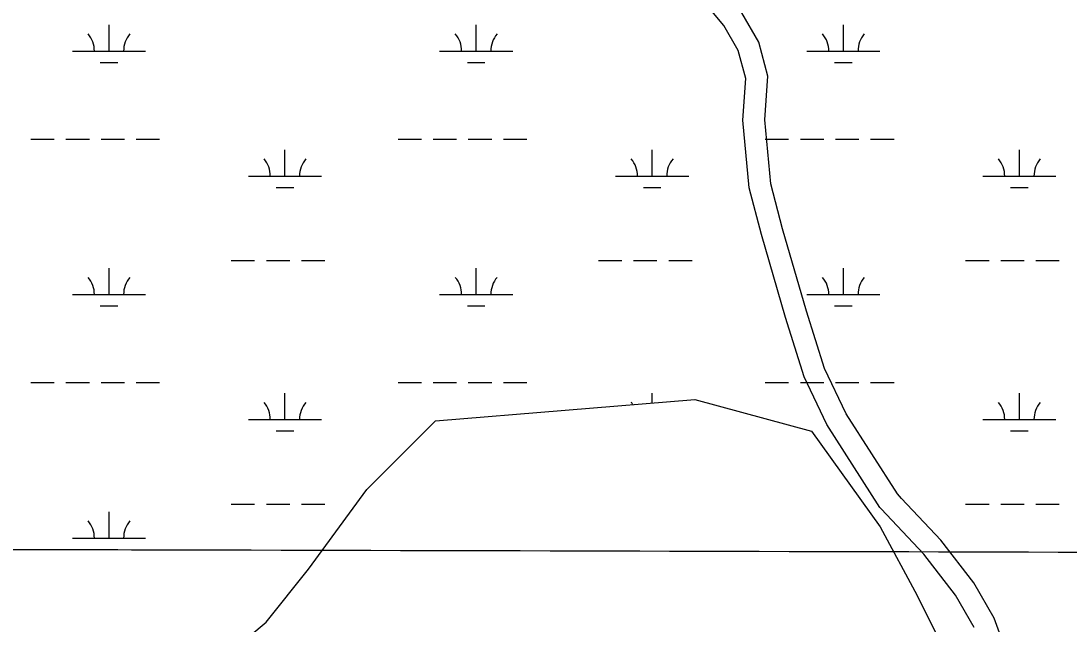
# Model space of a CAD drawing. Extents: x 3161564 to 3199464, y 849354 to 874788.
# Drawn here: x 3189081 to 3190514, y 860714 to 861538 of the extents above; entities that cross this region are included whole.
import ezdxf

# ---------------------------------------------------------------- set-up
doc = ezdxf.new("R2010")
doc.units = 0
for name, color, linetype in [('V-GRID-MAJR', 7, 'Continuous'), ('V-ROAD-CNTR', 7, 'Continuous'), ('V-WETL-SWMP', 7, 'Continuous')]:
    doc.layers.add(name, color=color, linetype=linetype)

msp = doc.modelspace()

# ---------------------------------------------------------------- linework, layer by layer
at = {"layer": 'V-GRID-MAJR'}
msp.add_spline([(3165780.446, 860882.501), (3171010.106, 860866.147), (3176239.768, 860850.5530000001), (3181469.433, 860835.721), (3186699.099, 860821.649), (3191928.768, 860808.338), (3197158.438, 860795.787), (3197158.4390000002, 860795.787)], degree=3, dxfattribs=at)
at = {"layer": 'V-ROAD-CNTR'}
for points in [[(3190284.472394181, 860885.7912008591), (3190278.881405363, 860891.7261889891), (3190208.825545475, 861001.2159700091), (3190179.443604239, 861062.9998464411), (3190154.697653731, 861141.6586891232), (3190121.955719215, 861254.0674643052), (3190105.836751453, 861315.3003418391), (3190097.9617672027, 861402.7251669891), (3190101.859759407, 861462.522047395), (3190089.4307842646, 861509.203954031), (3190066.2088307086, 861549.0428743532), (3190037.166888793, 861584.4098036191), (3189984.558994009, 861691.3695896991), (3189945.091072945, 861783.426405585), (3189912.8411374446, 861853.2332659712), (3189873.9392152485, 861931.6741090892), (3189846.998269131, 861971.952028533), (3189819.582323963, 862015.015942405), (3189805.1883527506, 862022.866926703)], [(3190256.8434494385, 860871.370229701), (3190255.123452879, 860873.1962260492), (3190182.5415980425, 860986.631999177), (3190151.453660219, 861052.0038684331), (3190125.983711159, 861132.9607065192), (3190093.043777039, 861246.0534803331), (3190076.1828107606, 861310.1003522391), (3190067.8738273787, 861402.3531677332), (3190071.603819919, 861459.560053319), (3190061.478840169, 861497.5839772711), (3190041.500880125, 861531.8609087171), (3190011.7789395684, 861568.0538363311), (3189957.2950485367, 861678.829614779), (3189917.683127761, 861771.2224299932), (3189885.7811915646, 861840.2752918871), (3189847.925267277, 861916.6081392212), (3189821.8743193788, 861955.5540613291), (3189798.4283662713, 861992.3819876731), (3189790.592381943, 861996.6559791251)], [(3190431.1911007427, 860667.066638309), (3190411.1791407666, 860722.0415283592), (3190383.1981967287, 860770.2674319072), (3190338.131286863, 860828.831314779), (3190284.472394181, 860885.7912008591)], [(3190383.897195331, 860709.2835538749), (3190358.230246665, 860753.5214653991), (3190315.269332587, 860809.3493537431), (3190256.8434494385, 860871.370229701)]]:
    msp.add_lwpolyline(points, dxfattribs=at)
at = {"layer": 'V-WETL-SWMP'}
for p, q in [((3189201.3395985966, 861496.7942252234), (3189201.33964063, 861532.7941684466)), ((3189703.2474901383, 861496.7942252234), (3189703.2475321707, 861532.7941684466)), ((3190205.1553816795, 861496.7942252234), (3190205.1554237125, 861532.7941684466)), ((3189151.3396094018, 861496.7942252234), (3189251.3395877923, 861496.7942252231)), ((3189653.247500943, 861496.7942252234), (3189753.2474793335, 861496.7942252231)), ((3190155.1553924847, 861496.7942252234), (3190255.155370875, 861496.7942252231)), ((3189189.3395831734, 861481.3632495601), (3189213.339577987, 861481.3632495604)), ((3189691.247474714, 861481.3632495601), (3189715.247469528, 861481.3632495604)), ((3190193.155366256, 861481.3632495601), (3190217.15536107, 861481.3632495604)), ((3189094.495481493, 861376.7234145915), (3189126.4954745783, 861376.7234145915)), ((3189142.495471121, 861376.7234145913), (3189174.4954642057, 861376.7234145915)), ((3189190.495460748, 861376.7234145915), (3189222.4954538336, 861376.7234145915)), ((3189238.495450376, 861376.7234145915), (3189270.495443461, 861376.7234145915)), ((3189596.4033730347, 861376.7234145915), (3189628.4033661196, 861376.7234145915)), ((3189644.4033626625, 861376.7234145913), (3189676.4033557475, 861376.7234145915)), ((3189692.40335229, 861376.7234145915), (3189724.4033453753, 861376.7234145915)), ((3189740.4033419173, 861376.7234145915), (3189772.4033350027, 861376.7234145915)), ((3190098.311264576, 861376.7234145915), (3190130.311257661, 861376.7234145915)), ((3190146.311254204, 861376.7234145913), (3190178.3112472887, 861376.7234145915)), ((3190194.311243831, 861376.7234145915), (3190226.3112369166, 861376.7234145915)), ((3190242.3112334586, 861376.7234145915), (3190274.311226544, 861376.7234145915)), ((3189441.811347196, 861325.9814946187), (3189441.8113892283, 861361.9814378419)), ((3189943.719238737, 861325.9814946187), (3189943.71928077, 861361.9814378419)), ((3190445.627130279, 861325.9814946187), (3190445.6271723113, 861361.9814378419)), ((3189391.811358, 861325.9814946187), (3189491.8113363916, 861325.9814946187)), ((3189893.719249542, 861325.9814946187), (3189993.719227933, 861325.9814946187)), ((3190395.627141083, 861325.9814946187), (3190495.6271194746, 861325.9814946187)), ((3189429.811331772, 861310.5505189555), (3189453.8113265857, 861310.5505189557)), ((3189931.7192233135, 861310.5505189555), (3189955.7192181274, 861310.5505189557)), ((3190433.6271148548, 861310.5505189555), (3190457.6271096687, 861310.5505189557)), ((3189368.4032282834, 861210.549676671), (3189400.403221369, 861210.549676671)), ((3189416.403217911, 861210.5496766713), (3189448.403210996, 861210.549676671)), ((3189464.4032075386, 861210.5496766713), (3189496.4032006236, 861210.549676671)), ((3189870.311119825, 861210.549676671), (3189902.3111129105, 861210.549676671)), ((3189918.3111094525, 861210.5496766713), (3189950.3111025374, 861210.549676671)), ((3189966.3110990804, 861210.5496766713), (3189998.311092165, 861210.549676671)), ((3190372.2190113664, 861210.549676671), (3190404.2190044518, 861210.549676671)), ((3190420.2190009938, 861210.5496766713), (3190452.2189940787, 861210.549676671)), ((3190468.2189906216, 861210.5496766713), (3190500.2189837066, 861210.549676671)), ((3189201.339210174, 861164.1197498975), (3189201.339252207, 861200.1196931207)), ((3189703.2471017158, 861164.1197498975), (3189703.247143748, 861200.1196931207)), ((3190205.154993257, 861164.1197498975), (3190205.15503529, 861200.1196931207)), ((3189151.3392209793, 861164.1197498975), (3189251.3391993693, 861164.1197498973)), ((3189653.2471125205, 861164.1197498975), (3189753.247090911, 861164.1197498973)), ((3190155.1550040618, 861164.1197498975), (3190255.1549824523, 861164.1197498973)), ((3189189.339194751, 861148.6887742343), (3189213.339189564, 861148.6887742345)), ((3189691.2470862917, 861148.6887742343), (3189715.247081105, 861148.6887742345)), ((3190193.1549778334, 861148.6887742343), (3190217.154972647, 861148.6887742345)), ((3189094.4950930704, 861044.0489392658), (3189126.495086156, 861044.0489392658)), ((3189142.4950826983, 861044.0489392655), (3189174.495075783, 861044.0489392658)), ((3189190.4950723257, 861044.0489392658), (3189222.4950654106, 861044.0489392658)), ((3189238.4950619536, 861044.0489392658), (3189270.4950550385, 861044.0489392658)), ((3189596.402984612, 861044.0489392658), (3189628.402977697, 861044.0489392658)), ((3189644.4029742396, 861044.0489392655), (3189676.402967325, 861044.0489392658)), ((3189692.4029638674, 861044.0489392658), (3189724.4029569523, 861044.0489392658)), ((3189740.402953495, 861044.0489392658), (3189772.40294658, 861044.0489392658)), ((3190098.3108761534, 861044.0489392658), (3190130.3108692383, 861044.0489392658)), ((3190146.310865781, 861044.0489392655), (3190178.310858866, 861044.0489392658)), ((3190194.3108554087, 861044.0489392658), (3190226.3108484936, 861044.0489392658)), ((3190242.310845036, 861044.0489392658), (3190274.3108381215, 861044.0489392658)), ((3189441.8109587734, 860993.3070192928), (3189441.811000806, 861029.306962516)), ((3189647.629927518, 860991.888091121), (3190002.1588081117, 861020.8504137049)), ((3189943.7188768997, 861016.0763142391), (3189943.7188923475, 861029.306962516)), ((3190002.1588081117, 861020.8504137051), (3190161.3346885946, 860977.4067365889)), ((3190445.6267418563, 860993.3070192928), (3190445.626783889, 861029.306962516)), ((3189391.8109695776, 860993.3070192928), (3189491.810947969, 860993.3070192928)), ((3189553.570858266, 860897.7592782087), (3189647.629927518, 860991.888091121)), ((3190395.6267526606, 860993.3070192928), (3190495.6267310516, 860993.3070192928)), ((3189429.8109433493, 860977.8760436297), (3189453.8109381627, 860977.87604363)), ((3190161.3346885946, 860977.4067365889), (3190255.3934957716, 860847.0752575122)), ((3190433.6267264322, 860977.8760436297), (3190457.6267212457, 860977.87604363)), ((3189473.982765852, 860789.1485278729), (3189553.5708582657, 860897.7592782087)), ((3189368.402839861, 860877.875201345), (3189400.402832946, 860877.875201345)), ((3189416.4028294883, 860877.8752013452), (3189448.402822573, 860877.875201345)), ((3189464.4028191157, 860877.8752013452), (3189496.4028122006, 860877.875201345)), ((3190372.2186229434, 860877.875201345), (3190404.218616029, 860877.875201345)), ((3190420.2186125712, 860877.8752013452), (3190452.218605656, 860877.875201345)), ((3190468.2186021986, 860877.8752013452), (3190500.2185952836, 860877.875201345)), ((3189201.3388217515, 860831.4452745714), (3189201.3388637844, 860867.4452177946)), ((3190255.3934957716, 860847.0752575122), (3190306.0403639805, 860752.9466135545)), ((3189151.3388325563, 860831.4452745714), (3189251.338810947, 860831.4452745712)), ((3189189.338806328, 860816.0142989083), (3189213.3388011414, 860816.0142989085)), ((3189416.1007063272, 860716.7416886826), (3189473.982765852, 860789.1485278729)), ((3190306.0403639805, 860752.9466135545), (3190342.2162638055, 860680.5398841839)), ((3189329.2776593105, 860644.3348157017), (3189416.1007063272, 860716.7416886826))]:
    msp.add_line(p, q, dxfattribs=at)
for centre, radius, start, end in [((3189146.096674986, 861497.2690276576), 35.24628790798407, 359.2281809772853, 40.771839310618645), ((3189256.582523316, 861497.2690276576), 35.24628790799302, 139.2281758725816, 180.77183420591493), ((3189648.0045665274, 861497.2690276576), 35.24628790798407, 359.2281809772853, 40.771839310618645), ((3189758.490414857, 861497.2690276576), 35.24628790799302, 139.2281758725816, 180.77183420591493), ((3190149.9124580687, 861497.2690276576), 35.24628790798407, 359.2281809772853, 40.771839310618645), ((3190260.3983063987, 861497.2690276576), 35.24628790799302, 139.2281758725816, 180.77183420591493), ((3189386.5684235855, 861326.4562970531), 35.24628790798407, 359.2281809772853, 40.771839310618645), ((3189497.054271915, 861326.4562970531), 35.24628790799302, 139.2281758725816, 180.77183420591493), ((3189888.4763151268, 861326.4562970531), 35.24628790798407, 359.2281809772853, 40.771839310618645), ((3189998.9621634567, 861326.4562970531), 35.24628790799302, 139.2281758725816, 180.77183420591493), ((3190390.3842066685, 861326.4562970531), 35.24628790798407, 359.2281809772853, 40.771839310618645), ((3190500.870054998, 861326.4562970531), 35.24628790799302, 139.2281758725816, 180.77183420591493), ((3189146.0962865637, 861164.5945523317), 35.24628790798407, 359.2281809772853, 40.771839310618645), ((3189256.5821348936, 861164.5945523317), 35.24628790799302, 139.2281758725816, 180.77183420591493), ((3189648.0041781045, 861164.5945523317), 35.24628790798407, 359.2281809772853, 40.771839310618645), ((3189758.4900264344, 861164.5945523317), 35.24628790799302, 139.2281758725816, 180.77183420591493), ((3190149.912069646, 861164.5945523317), 35.24628790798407, 359.2281809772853, 40.771839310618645), ((3190260.397917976, 861164.5945523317), 35.24628790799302, 139.2281758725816, 180.77183420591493), ((3189386.568035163, 860993.7818217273), 35.24628790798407, 359.2281809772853, 40.771839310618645), ((3189497.0538834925, 860993.7818217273), 35.24628790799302, 139.2281758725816, 180.77183420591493), ((3189888.4759267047, 860993.7818217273), 35.24628790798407, 34.85704097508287, 40.771839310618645), ((3190390.383818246, 860993.7818217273), 35.24628790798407, 359.2281809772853, 40.771839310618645), ((3190500.8696665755, 860993.7818217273), 35.24628790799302, 139.2281758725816, 180.77183420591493), ((3189146.0958981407, 860831.9200770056), 35.24628790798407, 359.2281809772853, 40.771839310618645), ((3189256.5817464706, 860831.9200770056), 35.24628790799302, 139.2281758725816, 180.77183420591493)]:
    msp.add_arc(centre, radius, start, end, dxfattribs=at)

doc.saveas('drawing.dxf')
